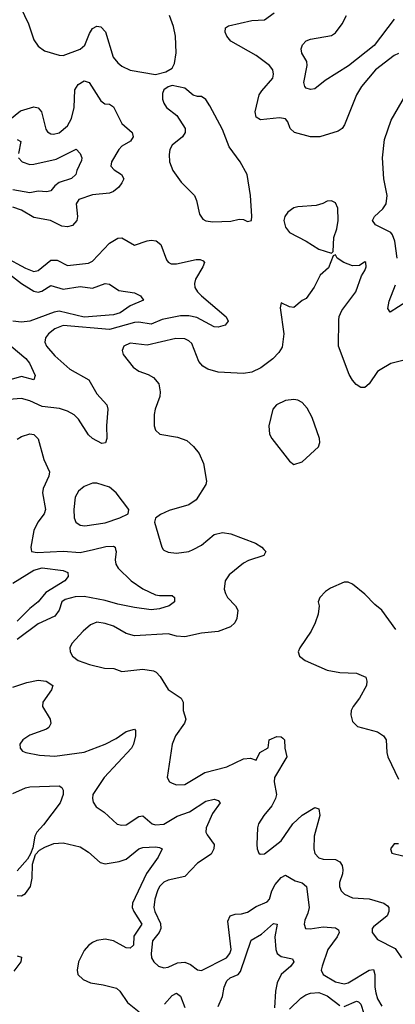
# Model space of a CAD drawing. Header units: inches. Extents: x 1843162 to 1959474, y 907081 to 1016326.
# Tile 312 of 656: x 1937062 to 1938855, y 917828 to 922529. Entities that reach past the tile are written whole.
import ezdxf

# ---------------------------------------------------------------- set-up
doc = ezdxf.new("R2010")
doc.units = ezdxf.units.IN
doc.header["$MEASUREMENT"] = 0
doc.layers.add('B9931', color=7, linetype='Continuous')
doc.layers.add('B9932', color=7, linetype='Continuous')

msp = doc.modelspace()

# ---------------------------------------------------------------- linework, layer by layer
at = {"layer": 'B9931', "color": 5}
for points, elevation in [([(1937520, 920000), (1937521.8, 919990), (1937517.5, 919950), (1937520.8, 919930), (1937532.5, 919910), (1937594.5, 919850), (1937650, 919812), (1937710, 919783.5), (1937730, 919779.1), (1937790, 919779.6), (1937801.1, 919770), (1937800.9, 919750), (1937776, 919730), (1937730, 919715.8), (1937690, 919712.1), (1937610, 919721.8), (1937530, 919737.8), (1937470, 919756), (1937370, 919774.4), (1937327.2, 919772.8), (1937279.2, 919760.8), (1937263.2, 919750), (1937250.5, 919709.5), (1937230, 919680.9), (1937150, 919644.9), (1937050, 919570.4)], 640), ([(1937116.8, 920000), (1937118, 919990), (1937145, 919985), (1937270, 919992), (1937350, 919985.4), (1937415, 920000)], 640), ([(1938226.8, 920000), (1938236.3, 919990), (1938226.8, 919970), (1938153.8, 919946.2), (1938130, 919934), (1938061.1, 919878.9), (1938042.4, 919850), (1938038.4, 919810), (1938044.4, 919790), (1938053.4, 919770), (1938091.7, 919730), (1938102.8, 919710), (1938098.5, 919670), (1938088.9, 919650), (1938068.2, 919630), (1938010, 919607.9), (1937930, 919599.8), (1937850, 919583.1), (1937810, 919586.2), (1937770, 919596.8), (1937610, 919586.4), (1937570, 919598.2), (1937510, 919633), (1937470, 919646.2), (1937430, 919652.4), (1937400, 919640), (1937364.2, 919610), (1937310.4, 919550), (1937300.7, 919530), (1937302.8, 919510), (1937313.4, 919490), (1937340.7, 919470), (1937396, 919450), (1937466.7, 919433.3), (1937511.6, 919431.6), (1937550, 919417.1), (1937650, 919428), (1937700.2, 919420.2), (1937713.5, 919413.5), (1937732.9, 919392.9), (1937770.2, 919330.2), (1937832, 919290), (1937841.5, 919270), (1937842.3, 919230), (1937854.4, 919190), (1937849.2, 919170), (1937805.2, 919110), (1937789.2, 919070), (1937766, 918910), (1937777.3, 918890), (1937790, 918883.1), (1937810, 918875.3), (1937850, 918877.8), (1937945.2, 918934.8), (1938050, 918962.2), (1938130, 918999.6), (1938163.5, 919003.5), (1938190, 918994), (1938208, 919030), (1938248, 919052), (1938253.2, 919090), (1938290, 919106), (1938310, 919105.5), (1938318.3, 919098.3), (1938325.5, 919090), (1938327.3, 919050), (1938337.3, 919010), (1938278, 918910), (1938277, 918890), (1938287.6, 918830), (1938282.6, 918810), (1938264.8, 918775.2), (1938226.5, 918730), (1938202.6, 918690), (1938197, 918670), (1938194.4, 918590), (1938195.5, 918570), (1938202.8, 918550), (1938210, 918544), (1938230, 918546.4), (1938310, 918608), (1938366.2, 918690), (1938410, 918731.5), (1938470, 918768), (1938490, 918761), (1938493.8, 918730), (1938467.5, 918630), (1938465.7, 918570), (1938470, 918548.4), (1938490, 918527.1), (1938510, 918521.2), (1938570, 918518.5), (1938590, 918508.4), (1938600.8, 918490), (1938604.7, 918470), (1938602.7, 918450), (1938589.2, 918410), (1938589.1, 918390), (1938596.9, 918370), (1938612.8, 918352.8), (1938650, 918335.5), (1938730.7, 918330.7), (1938800.7, 918310), (1938818.2, 918298.2), (1938823.6, 918290), (1938823.9, 918270), (1938815.2, 918250), (1938750, 918197.8), (1938745, 918190), (1938745, 918170), (1938770, 918136.9), (1938853.9, 918093.9), (1938884.3, 918050)], 660), ([(1937747.2, 920000), (1937750, 919995.5), (1937770, 919986), (1937810, 919982), (1937870, 919990.2), (1937890, 920000)], 660), ([(1937030, 919839.1), (1937130, 919900.1), (1937170, 919911.5), (1937270, 919899.9), (1937292.1, 919890), (1937293.5, 919870), (1937277.2, 919850), (1937186.6, 919793.4), (1937150.1, 919749.9), (1937110, 919717.6), (1937050, 919657.7)], 620), ([(1938858, 919618), (1938790, 919709.6), (1938756.3, 919736.3), (1938710, 919786), (1938650, 919834), (1938630, 919844), (1938610, 919844), (1938545.8, 919814.2), (1938521.1, 919798.9), (1938494.8, 919770), (1938487.3, 919750), (1938490.7, 919730), (1938487.3, 919690), (1938473, 919650), (1938453, 919610), (1938398.8, 919530), (1938391, 919510), (1938398, 919490), (1938424.7, 919470), (1938530, 919423), (1938590, 919412.4), (1938670, 919408.2), (1938713.4, 919390), (1938719.3, 919370), (1938717.1, 919350), (1938683.8, 919290), (1938653, 919250), (1938644.9, 919230), (1938642.4, 919210), (1938650, 919178), (1938674.2, 919154.2), (1938770, 919128.2), (1938798, 919110), (1938810.4, 919090), (1938813.7, 919030), (1938819.5, 919010), (1938870, 918902.8)], 680), ([(1937030, 919341.6), (1937095.7, 919364.3), (1937150, 919375.5), (1937188, 919370), (1937219.5, 919350), (1937214.6, 919330), (1937172.2, 919270), (1937170.2, 919250.2), (1937206.8, 919190), (1937210.9, 919169.1), (1937200.9, 919150), (1937190, 919141.4), (1937110, 919112.4), (1937077.3, 919090), (1937062.8, 919070), (1937064.7, 919050), (1937076, 919036), (1937092, 919030), (1937156.7, 919016.7), (1937230, 919013.2), (1937370, 919032.1), (1937470, 919070.1), (1937522.7, 919097.3), (1937570, 919130.1), (1937610, 919142), (1937615.1, 919135.1), (1937615, 919110), (1937605.8, 919070), (1937595.5, 919050), (1937465.8, 918910), (1937411.8, 918830), (1937408.8, 918810), (1937412.1, 918792.1), (1937427.7, 918770), (1937464.7, 918744.7), (1937527.7, 918687.7), (1937550, 918682.4), (1937570, 918685), (1937630, 918725.2), (1937650, 918727.6), (1937694, 918690), (1937710, 918684.3), (1937750, 918687.6), (1937813.3, 918726.7), (1937872.9, 918747.1), (1937950, 918798.4), (1937990, 918806.7), (1938010, 918800.4), (1938019.5, 918790), (1937981.9, 918738.1), (1937952.3, 918670), (1937950.2, 918650), (1937956.4, 918636.4), (1937990.9, 918590), (1937989.4, 918570), (1937975.5, 918544.5), (1937910, 918501.4), (1937850, 918437.7), (1937770, 918420.2), (1937750, 918411.1), (1937730, 918390.7), (1937720.1, 918370), (1937706.9, 918330), (1937702.1, 918290), (1937706.6, 918270), (1937734.2, 918214.2), (1937736, 918190), (1937728, 918170), (1937696.6, 918130), (1937690.2, 918070), (1937691.6, 918050), (1937701.7, 918030), (1937723.8, 918010), (1937750, 918001.5), (1937770, 918005), (1937814.8, 918025.2), (1937850, 918029.5), (1937877.6, 918017.6), (1937910, 917992.6), (1937930, 917989), (1938049.7, 918050), (1938065.2, 918070), (1938072, 918090), (1938056, 918224), (1938065.9, 918250), (1938090, 918258.6), (1938120.5, 918259.5), (1938150, 918267.6), (1938190, 918294.5), (1938243.6, 918316.4), (1938254.5, 918330), (1938265.9, 918370), (1938280.8, 918399.2), (1938310, 918433.6), (1938330, 918444.7), (1938377.1, 918417.1), (1938410, 918407.1), (1938431.1, 918390), (1938443.4, 918290), (1938437.8, 918262.2), (1938423, 918230), (1938419.6, 918210), (1938426.7, 918190), (1938448.2, 918188.2), (1938510, 918198.3), (1938570, 918192.4), (1938583, 918183), (1938586.9, 918170), (1938577.1, 918150), (1938533.4, 918090), (1938505.2, 918010), (1938500.9, 917990), (1938510.4, 917970), (1938570, 917935.5), (1938610, 917925.3), (1938630, 917930.1), (1938730, 917990.9), (1938750, 917993.6), (1938757.3, 917970), (1938756.8, 917910), (1938761.9, 917881.9), (1938770, 917853.7), (1938790, 917819)], 640), ([(1937030, 918835), (1937090, 918861.4), (1937110, 918865.9), (1937250.1, 918870.1), (1937262.9, 918862.9), (1937270.1, 918850), (1937270.1, 918830), (1937255.1, 918790), (1937176.1, 918683.9), (1937144, 918650), (1937134, 918630), (1937124.4, 918575.6), (1937114, 918546), (1937098.9, 918521.1), (1937050, 918465.6)], 620), ([(1937050, 918346.7), (1937070, 918344.9), (1937090, 918356.5), (1937112.9, 918390), (1937121, 918430), (1937123.3, 918496.7), (1937137.6, 918542.4), (1937157, 918563), (1937181.4, 918578.6), (1937224.9, 918595.1), (1937270, 918599), (1937350, 918579), (1937390, 918554), (1937445.5, 918505.5), (1937470, 918499.1), (1937536.2, 918510), (1937570, 918520.8), (1937630, 918569.5), (1937650, 918575.9), (1937710, 918578.8), (1937730, 918576.5), (1937742, 918570), (1937722.2, 918530), (1937667.1, 918452.9), (1937601.1, 918310), (1937599.6, 918290), (1937607.5, 918270), (1937645.4, 918210), (1937606.7, 918153.3), (1937604.7, 918110), (1937590, 918095.8), (1937570, 918097.3), (1937510, 918131.4), (1937470, 918139.2), (1937430, 918132.4), (1937410, 918122.9), (1937390, 918107.8), (1937370, 918084.2), (1937342.9, 918030), (1937336.9, 917990), (1937339.6, 917970), (1937365.7, 917945.7), (1937400.7, 917930), (1937460.8, 917920.8), (1937523.9, 917903.9), (1937539.7, 917890), (1937576.3, 917836.3), (1937632.2, 917792.2)], 620), ([(1938870, 918594), (1938850, 918593.2), (1938831.3, 918570), (1938838, 918550), (1938943.4, 918523.4)], 680), ([(1938010, 917817.3), (1938030, 917865.3), (1938037.9, 917910), (1938050, 917940.1), (1938066.4, 917953.6), (1938104.5, 917970), (1938115.6, 917984.4), (1938166.7, 918133.3), (1938216.7, 918163.3), (1938272.8, 918212.8), (1938290.2, 918210), (1938280.1, 918150), (1938283.9, 918090), (1938291, 918071), (1938310, 918056.4), (1938364.6, 918044.6), (1938370.2, 918030.2), (1938356.8, 918010), (1938310, 917969.8), (1938291.2, 917930), (1938283.6, 917890), (1938278.4, 917810)], 620), ([(1937050, 918058.6), (1937070, 918053.4), (1937067.9, 918030), (1937033.8, 917986.2)], 580), ([(1937752.5, 917827.5), (1937790, 917870.2), (1937810, 917880.2), (1937830, 917866.3), (1937850, 917812.7)], 620), ([(1938350, 917803.6), (1938403.2, 917856.8), (1938427.7, 917872.3), (1938450, 917880.2), (1938490, 917883.7), (1938530, 917867.5), (1938590, 917821.2)], 620), ([(1938610, 917817.7), (1938670, 917843.2), (1938678.7, 917838.7), (1938690, 917829), (1938719.2, 917739.2)], 620)]:
    msp.add_lwpolyline(points, dxfattribs=dict(at, elevation=elevation))
at = {"layer": 'B9932', "color": 5}
for points, elevation in [([(1937066.5, 922590), (1937104.7, 922510), (1937130, 922433.4), (1937150, 922403.8), (1937180.3, 922380.3), (1937250, 922359.5), (1937270, 922358.9), (1937350, 922388.3), (1937373, 922407), (1937395.9, 922464.1), (1937410, 922487), (1937430, 922499), (1937450, 922495.6), (1937471.8, 922471.8), (1937508.4, 922350), (1937530, 922323.1), (1937550, 922307.8), (1937590, 922289.1), (1937710, 922267.3), (1937760.2, 922279.8), (1937790, 922298), (1937800.2, 922319.8), (1937809.6, 922370.4), (1937806, 922450), (1937796.2, 922496.2), (1937777.2, 922550)], 660), ([(1938870, 922367.8), (1938850, 922358.9), (1938759.6, 922290), (1938692.9, 922210), (1938669.1, 922170), (1938612.7, 922027.3), (1938601.3, 922010), (1938582.4, 921997.6), (1938494.9, 921970), (1938449.9, 921969.9), (1938374.2, 921990), (1938353.5, 922010), (1938342, 922042), (1938330, 922055.4), (1938301.3, 922061.3), (1938211.7, 922051.7), (1938190, 922064.2), (1938185.7, 922090), (1938204.8, 922170), (1938217.2, 922190), (1938269.7, 922250), (1938274.2, 922270), (1938270.8, 922290), (1938254.5, 922310), (1938190, 922357.8), (1938070, 922426.9), (1938051.2, 922450), (1938043.5, 922470), (1938043.6, 922490), (1938059.2, 922500.8), (1938170, 922525), (1938230, 922528.5), (1938277.2, 922562.8)], 640), ([(1938850, 922531.2), (1938754.5, 922405.5), (1938630.8, 922309.2), (1938520.5, 922239.5), (1938470, 922198.9), (1938450, 922195.5), (1938430, 922201.7), (1938422.2, 922210), (1938418.8, 922230), (1938434.5, 922310), (1938431.9, 922330), (1938409.2, 922370), (1938405.5, 922390), (1938412.4, 922410), (1938430, 922428.8), (1938450, 922436.4), (1938550, 922454.2), (1938570, 922467.3), (1938601.8, 922510), (1938621.6, 922550)], 620), ([(1936990, 922032.6), (1937066.1, 922093.9), (1937130, 922113.4), (1937150, 922109.2), (1937165.8, 922090), (1937187, 922007), (1937194, 921994), (1937210, 921984.2), (1937222.8, 921982.8), (1937250, 921989), (1937290, 922023.2), (1937310, 922057.4), (1937322.7, 922110), (1937325.4, 922194.6), (1937340.7, 922219.3), (1937370, 922238), (1937394.2, 922230), (1937450, 922142), (1937468.3, 922128.3), (1937490, 922125.5), (1937510, 922114), (1937550, 922034.2), (1937598.6, 921990), (1937603.2, 921970), (1937590.7, 921949.3), (1937550, 921926.2), (1937535.2, 921910), (1937500.6, 921850), (1937497.8, 921830), (1937513.1, 921813.1), (1937547.2, 921790), (1937559, 921770), (1937550.2, 921750), (1937535.4, 921730), (1937510, 921708.5), (1937490, 921701.7), (1937410, 921693.2), (1937344.4, 921670), (1937331.9, 921650), (1937337.7, 921590), (1937335, 921570), (1937313.7, 921546.3), (1937290, 921539.9), (1937262.7, 921542.7), (1937209.4, 921570), (1937130, 921585.6), (1937070, 921619.6), (1937030, 921634)], 640), ([(1938863.2, 921390), (1938852.5, 921472.5), (1938842.1, 921502.1), (1938832.7, 921512.7), (1938759.7, 921550), (1938745.6, 921570), (1938755.8, 921590), (1938794.5, 921625.5), (1938810.4, 921650), (1938815.2, 921690), (1938799.3, 921770), (1938793.6, 921870), (1938802.7, 921957.3), (1938835.3, 922050), (1938905.1, 922170)], 640), ([(1937050, 921957.6), (1937067.8, 921947.8), (1937056, 921890)], 620), ([(1937056.1, 921870), (1937073.8, 921850), (1937110, 921838.3), (1937130, 921838.9), (1937236, 921864), (1937331.7, 921911.7), (1937351.4, 921890), (1937358.6, 921870), (1937356.9, 921856.9), (1937334.3, 921810), (1937330.1, 921789.9), (1937310, 921770.8), (1937250, 921752.6), (1937230, 921736.5), (1937210, 921711.6), (1937192.1, 921707.9), (1937150.7, 921710.7), (1937110, 921702.2), (1937030, 921717.4)], 620), ([(1936990, 921397.8), (1937090, 921342.3), (1937130, 921326.9), (1937150, 921331.7), (1937210, 921380.6), (1937240.6, 921380.6), (1937290, 921355.8), (1937390, 921367.4), (1937410, 921377.1), (1937490, 921461.8), (1937530, 921485.5), (1937550, 921487.4), (1937610, 921452.7), (1937670, 921473.1), (1937690, 921476.5), (1937712.9, 921472.9), (1937735.5, 921455.5), (1937762.8, 921382.8), (1937771.2, 921371.2), (1937784.3, 921364.3), (1937810, 921362.9), (1937903.9, 921383.9), (1937923.8, 921383.8), (1937937.6, 921377.6), (1937943.7, 921370), (1937936.9, 921350), (1937901.4, 921290), (1937896.6, 921270), (1937898.5, 921250), (1937910.2, 921230), (1937930.1, 921210.1), (1938047.4, 921110), (1938056.5, 921090), (1938042.8, 921070), (1938010, 921061), (1937990, 921063.5), (1937906.8, 921106.8), (1937870, 921114.7), (1937830, 921115.4), (1937742.7, 921097.3), (1937690, 921074.8), (1937630, 921085.4), (1937610, 921083.3), (1937490, 921049.9), (1937270, 921069.2), (1937230, 921053.7), (1937199.7, 921030), (1937186, 921010), (1937182.4, 920990), (1937190.2, 920970), (1937230, 920924.9), (1937300.9, 920860.9), (1937391.6, 920810), (1937430, 920742.4), (1937477.6, 920690), (1937483.1, 920670), (1937476.5, 920590), (1937477.6, 920530), (1937471.8, 920508.2), (1937454.4, 920505.6), (1937410, 920529.8), (1937390, 920547.7), (1937342.1, 920622.1), (1937321.9, 920641.9), (1937290, 920660.7), (1937252.7, 920672.7), (1937170, 920682.5), (1937110, 920709.1), (1937070, 920721.3), (1937010, 920716.1)], 640), ([(1938890, 920902.2), (1938832.8, 920887.2), (1938782.6, 920857.4), (1938770, 920849.5), (1938730.2, 920789.8), (1938710, 920773.3), (1938690, 920773), (1938667.6, 920787.6), (1938650, 920808.2), (1938635.3, 920835.3), (1938583.5, 920970), (1938584.8, 921095.2), (1938587.3, 921112.7), (1938599.5, 921140.5), (1938665.6, 921230), (1938693.8, 921306.2), (1938710, 921332), (1938716, 921350), (1938714, 921370), (1938710, 921373.2), (1938684, 921356), (1938650, 921354), (1938609.6, 921369.6), (1938578, 921390), (1938570, 921406), (1938558, 921402), (1938535.2, 921344.8), (1938496, 921310), (1938467.1, 921252.9), (1938430, 921198), (1938410, 921188), (1938370, 921155.3), (1938350, 921159), (1938310, 921178), (1938305.8, 921154.2), (1938322, 921030), (1938314, 920966), (1938299.3, 920940.7), (1938270.1, 920909.9), (1938212.7, 920867.3), (1938170, 920845.6), (1938130, 920839.1), (1938010, 920847), (1937959.9, 920859.9), (1937935.7, 920875.7), (1937916.7, 920896.7), (1937883.5, 920983.5), (1937870, 920996.4), (1937850, 921005.1), (1937806.5, 921006.5), (1937670, 920974.5), (1937590, 920984.4), (1937559.3, 920970), (1937550.4, 920950), (1937555.8, 920930), (1937603.7, 920870), (1937630, 920850.3), (1937674.5, 920834.5), (1937700.3, 920820.3), (1937726.4, 920790), (1937733, 920753), (1937731.4, 920730), (1937709.1, 920670), (1937704.4, 920644.4), (1937704.2, 920590), (1937710.4, 920570), (1937731, 920550), (1937815.6, 920535.6), (1937859.5, 920519.5), (1937891.1, 920491.1), (1937918, 920458), (1937939.5, 920410), (1937954, 920326), (1937950.3, 920309.7), (1937904, 920236), (1937870, 920213.3), (1937774.9, 920185.1), (1937733.7, 920166.3), (1937710.5, 920149.5), (1937704.9, 920130), (1937741.1, 920010), (1937747.2, 920000)], 660), ([(1937013.9, 921313.9), (1937070, 921270.4), (1937130, 921232.6), (1937150, 921227.6), (1937167.6, 921232.4), (1937210, 921260.4), (1937270, 921242.6), (1937350, 921255.7), (1937410, 921247.8), (1937470, 921269.3), (1937490, 921267.1), (1937535.9, 921235.9), (1937610, 921225.2), (1937638.7, 921210), (1937653.4, 921190), (1937590, 921162.8), (1937542.2, 921130), (1937510, 921120.1), (1937370, 921108.6), (1937250, 921137.1), (1937226.5, 921133.5), (1937110, 921089.2), (1937070, 921084.7), (1937030, 921089.9)], 620), ([(1938910, 921183.2), (1938830, 921132.7), (1938818.4, 921150), (1938825.6, 921185.6), (1938856.4, 921263.6)], 640), ([(1937021.6, 920970), (1937091.4, 920911.4), (1937108.4, 920890), (1937136.1, 920830), (1937130.3, 920810), (1937070, 920825.7), (1937010, 920807.4)], 620), ([(1937050, 920527), (1937070, 920538.7), (1937110, 920551), (1937130, 920549.2), (1937150, 920528.5), (1937177.9, 920430), (1937203.6, 920370), (1937201.9, 920350), (1937174.1, 920290), (1937170.8, 920270), (1937185.4, 920190), (1937178.8, 920170), (1937148.6, 920130), (1937129.6, 920090.4), (1937115.6, 920010), (1937116.8, 920000)], 640), ([(1937890, 920000), (1937930, 920019.6), (1937990, 920070.3), (1938030, 920080.7), (1938070, 920074.2), (1938187.3, 920030), (1938217.3, 920010), (1938226.8, 920000)], 660), ([(1937415, 920000), (1937473.1, 920013.1), (1937510, 920015.2), (1937518.3, 920010), (1937520, 920000)], 640)]:
    msp.add_lwpolyline(points, dxfattribs=dict(at, elevation=elevation))
for points, elevation in [([(1937790, 922215.3), (1937770, 922209.2), (1937750, 922194), (1937743.4, 922176.6), (1937743, 922150), (1937750, 922131.3), (1937762.8, 922110), (1937812.3, 922072.3), (1937852.2, 922010), (1937852.4, 921990), (1937839.3, 921970), (1937790.4, 921930), (1937778.3, 921910), (1937774.8, 921885.2), (1937777.3, 921850), (1937793.1, 921810), (1937833.3, 921753.3), (1937896.4, 921690), (1937906.4, 921666.4), (1937920.6, 921600.6), (1937936.1, 921576.1), (1937950, 921568.2), (1937983.4, 921563.4), (1938070, 921566.7), (1938110, 921577.3), (1938130, 921574.8), (1938150, 921566), (1938168.7, 921571.3), (1938169.3, 921590.7), (1938163, 921690), (1938147.8, 921790), (1938114, 921850), (1938062.4, 921922.4), (1938030, 922005.6), (1937970, 922118), (1937950, 922149), (1937930, 922162), (1937910, 922162), (1937890, 922169), (1937850, 922202)], 660), ([(1938550, 921665.1), (1938530, 921662.9), (1938508.6, 921651.4), (1938477.3, 921642.7), (1938390, 921636.3), (1938370, 921631.5), (1938341.6, 921610), (1938327, 921590), (1938322, 921570), (1938330, 921538.8), (1938350, 921513.4), (1938430, 921472.4), (1938490, 921433.4), (1938550, 921414), (1938558, 921422), (1938560.9, 921490), (1938575.8, 921530), (1938582.6, 921570), (1938579.7, 921630), (1938570, 921655.1)], 660), ([(1938370, 920716.1), (1938330, 920710.8), (1938287, 920690), (1938270, 920669.2), (1938250.4, 920590), (1938254.9, 920550), (1938266, 920530), (1938350, 920421), (1938370, 920404.7), (1938410, 920418.8), (1938487.6, 920490), (1938495.3, 920510), (1938492.7, 920530), (1938457.6, 920630), (1938433.8, 920673.8), (1938410, 920702), (1938390, 920712.9)], 680), ([(1937430, 920316.4), (1937410, 920315.6), (1937370, 920301), (1937342.3, 920277.7), (1937327.2, 920250), (1937319.7, 920190), (1937322.8, 920150), (1937329.3, 920129.3), (1937350, 920115.3), (1937372.2, 920112.2), (1937470, 920126.8), (1937539.3, 920150), (1937579, 920170), (1937582.7, 920190), (1937522.7, 920270), (1937490, 920296.5)], 660)]:
    msp.add_lwpolyline(points, close=True, dxfattribs=dict(at, elevation=elevation))

doc.saveas('drawing.dxf')
